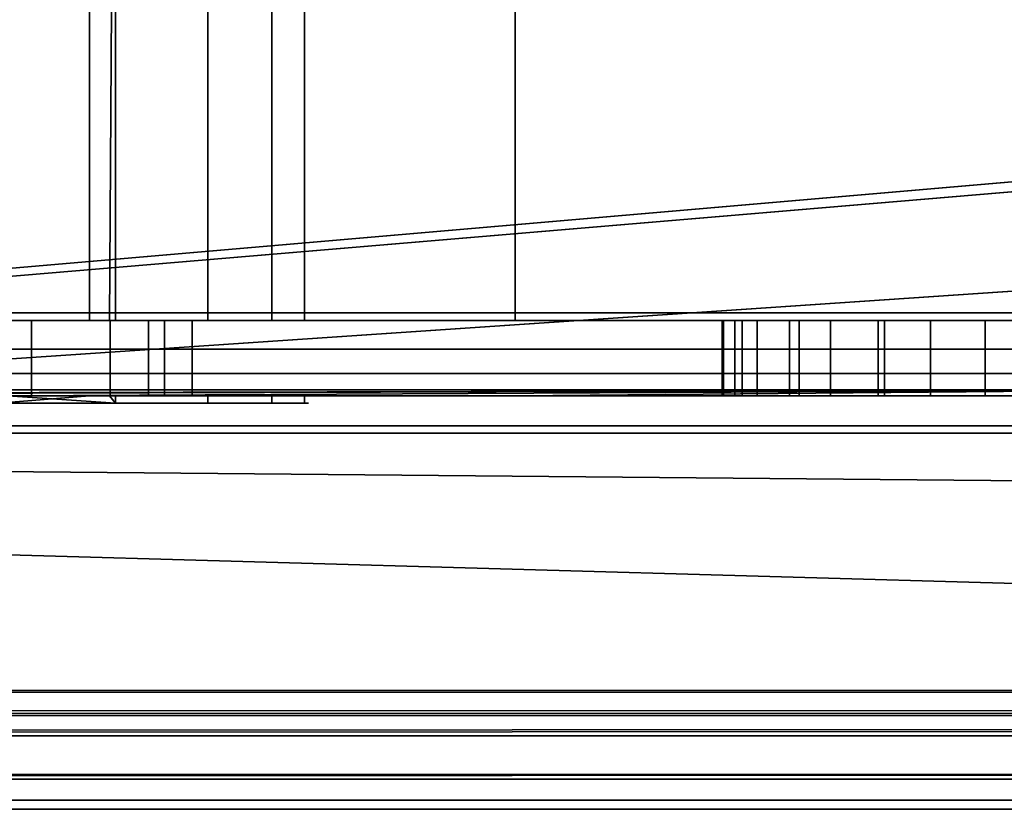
# Model space of a CAD drawing. Header units: millimetres. Extents: x -527 to 5177, y -116 to 161.
# Tile 715 of 1056: x 2640 to 2653, y -28 to -17. Entities that reach past the tile are written whole.
import ezdxf

# ---------------------------------------------------------------- set-up
doc = ezdxf.new("R2010")
doc.units = ezdxf.units.MM
doc.layers.add('151', color=7, linetype='Continuous', true_color=0xffffff)

# ---------------------------------------------------------------- blocks, each defined once
blk = doc.blocks.new('UG_SURFACE_191')
at = {"layer": '151', "color": 252, "linetype": 'Continuous', "lineweight": 35}
for points in [[(2656.1, -8.8, 1159), (2582.1, -8.8, 1159), (2582.1, -21.3, 1159), (2656.1, -21.3, 1159)], [(2582.1, -8.8, 1002), (2656.1, -8.8, 1002), (2656.1, -21.3, 1002), (2582.1, -21.3, 1002)], [(2646.85, -8.8, 1003), (2640.1, -8.8, 1003), (2640.1, -21.3, 1003), (2646.85, -21.3, 1003)], [(2640.1, -8.8, 1158), (2646.85, -8.8, 1158), (2646.85, -21.3, 1158), (2640.1, -21.3, 1158)], [(2640.1, -21.3, 1111.955), (2641.185, -21.3, 1110.75), (2641.185, -8.8, 1110.75), (2640.1, -8.8, 1111.955)], [(2641.451, -21.3, 1097.25), (2640.1, -21.3, 1096.269), (2640.1, -8.8, 1096.269), (2641.531, -8.8, 1097.309)], [(2641.185, -21.3, 1110.75), (2642.76, -21.3, 1109), (2642.76, -8.8, 1109), (2641.185, -8.8, 1110.75)], [(2641.531, -8.8, 1097.309), (2641.531, -21.3, 1097.309), (2641.451, -21.3, 1097.25)], [(2643.61, -8.8, 1100.91), (2643.61, -21.3, 1100.91), (2641.531, -21.3, 1097.309), (2641.531, -8.8, 1097.309)], [(2642.76, -8.8, 1109), (2642.76, -21.3, 1109), (2644.045, -21.3, 1105.045), (2644.045, -8.8, 1105.045)], [(2644.045, -8.8, 1105.045), (2644.045, -21.3, 1105.045), (2643.61, -21.3, 1100.91), (2643.61, -8.8, 1100.91)], [(2646.85, -21.3, 1003), (2655.686, -21.3, 1003), (2655.686, -8.8, 1003), (2646.85, -8.8, 1003)], [(2646.85, -8.8, 1158), (2655.686, -8.8, 1158), (2655.686, -21.3, 1158), (2646.85, -21.3, 1158)], [(2656.1, -21.3, 1159), (2582.1, -21.3, 1159), (2582.1, -21.683, 1158.924), (2656.069, -21.683, 1158.924)], [(2656.069, -21.683, 1002.076), (2582.1, -21.683, 1002.076), (2582.1, -21.3, 1002), (2656.1, -21.3, 1002)], [(2640.1, -21.3, 1037.918), (2640.416, -21.3, 1037.689), (2640.416, -22.3, 1037.689), (2640.1, -22.3, 1037.918)], [(2640.1, -22.3, 1026.238), (2641.463, -22.3, 1027.753), (2641.463, -21.3, 1027.753), (2640.1, -21.3, 1026.238)], [(2646.85, -21.3, 1014.25), (2640.1, -21.3, 1014.25), (2640.1, -21.3, 1026.238), (2641.463, -21.3, 1027.753)], [(2646.85, -21.3, 1090.5), (2640.1, -21.3, 1090.5), (2640.1, -21.3, 1096.269), (2641.451, -21.3, 1097.25)], [(2646.85, -21.3, 1110.75), (2641.185, -21.3, 1110.75), (2640.1, -21.3, 1111.955)], [(2640.1, -21.3, 1111.955), (2640.1, -21.3, 1129.75), (2646.85, -21.3, 1129.75), (2646.85, -21.3, 1110.75)], [(2640.416, -21.3, 1037.689), (2640.1, -21.3, 1037.918), (2640.1, -21.3, 1090.5), (2646.85, -21.3, 1090.5)], [(2646.85, -21.3, 1158), (2646.85, -21.3, 1129.75), (2640.1, -21.3, 1129.75), (2640.1, -21.3, 1158)], [(2646.85, -21.3, 1014.25), (2646.85, -21.3, 1003), (2640.1, -21.3, 1003), (2640.1, -21.3, 1014.25)], [(2641.969, -22.3, 1035), (2640.416, -22.3, 1037.689), (2640.416, -21.3, 1037.689), (2641.969, -21.3, 1035)], [(2646.85, -21.3, 1090.5), (2646.85, -21.3, 1035), (2641.969, -21.3, 1035), (2640.416, -21.3, 1037.689)], [(2642.76, -21.3, 1109), (2641.185, -21.3, 1110.75), (2646.85, -21.3, 1110.75)], [(2646.85, -21.3, 1097.25), (2641.451, -21.3, 1097.25), (2641.531, -21.3, 1097.309)], [(2641.451, -21.3, 1097.25), (2646.85, -21.3, 1097.25), (2646.85, -21.3, 1090.5)], [(2642.554, -22.3, 1031.115), (2642.554, -21.3, 1031.115), (2641.463, -21.3, 1027.753), (2641.463, -22.3, 1027.753)], [(2641.463, -21.3, 1027.753), (2642.554, -21.3, 1031.115), (2646.85, -21.3, 1035), (2646.85, -21.3, 1014.25)], [(2646.85, -21.3, 1097.25), (2641.531, -21.3, 1097.309), (2643.61, -21.3, 1100.91)], [(2641.969, -21.3, 1035), (2642.183, -21.3, 1034.629), (2642.183, -22.3, 1034.629), (2641.969, -22.3, 1035)], [(2642.183, -21.3, 1034.629), (2641.969, -21.3, 1035), (2646.85, -21.3, 1035)], [(2642.183, -22.3, 1034.629), (2642.183, -21.3, 1034.629), (2642.554, -21.3, 1031.115), (2642.554, -22.3, 1031.115)], [(2646.85, -21.3, 1035), (2642.554, -21.3, 1031.115), (2642.183, -21.3, 1034.629)], [(2646.85, -21.3, 1110.75), (2644.045, -21.3, 1105.045), (2642.76, -21.3, 1109)], [(2646.85, -21.3, 1110.75), (2646.85, -21.3, 1097.25), (2643.61, -21.3, 1100.91), (2644.045, -21.3, 1105.045)], [(2646.85, -21.3, 1014.25), (2651.761, -21.3, 1020.766), (2653.1, -21.3, 1020.5)], [(2653.1, -21.3, 1020.5), (2654.439, -21.3, 1020.766), (2659.85, -21.3, 1014.25), (2646.85, -21.3, 1014.25)], [(2646.85, -21.3, 1014.25), (2649.866, -21.3, 1022.661), (2650.625, -21.3, 1021.525)], [(2650.625, -21.3, 1021.525), (2651.761, -21.3, 1020.766), (2646.85, -21.3, 1014.25)], [(2646.85, -21.3, 1014.25), (2646.85, -21.3, 1035), (2649.6, -21.3, 1026), (2649.6, -21.3, 1024)], [(2646.85, -21.3, 1035), (2649.866, -21.3, 1027.339), (2649.6, -21.3, 1026)], [(2646.85, -21.3, 1035), (2653.1, -21.3, 1029.5), (2651.761, -21.3, 1029.234)], [(2649.6, -21.3, 1024), (2649.866, -21.3, 1022.661), (2646.85, -21.3, 1014.25)], [(2651.761, -21.3, 1029.234), (2650.625, -21.3, 1028.475), (2646.85, -21.3, 1035)], [(2650.625, -21.3, 1028.475), (2649.866, -21.3, 1027.339), (2646.85, -21.3, 1035)], [(2646.85, -21.3, 1097.25), (2650.069, -21.3, 1102.25), (2651.043, -21.3, 1101.168)], [(2659.85, -21.3, 1097.25), (2646.85, -21.3, 1097.25), (2652.372, -21.3, 1100.577), (2653.828, -21.3, 1100.577)], [(2646.85, -21.3, 1097.25), (2649.619, -21.3, 1103.634), (2650.069, -21.3, 1102.25)], [(2651.043, -21.3, 1101.168), (2652.372, -21.3, 1100.577), (2646.85, -21.3, 1097.25)], [(2646.85, -21.3, 1110.75), (2650.499, -21.3, 1106.342), (2649.771, -21.3, 1105.082)], [(2646.85, -21.3, 1110.75), (2653.1, -21.3, 1107.5), (2651.676, -21.3, 1107.197)], [(2651.676, -21.3, 1107.197), (2650.499, -21.3, 1106.342), (2646.85, -21.3, 1110.75)], [(2649.771, -21.3, 1105.082), (2649.619, -21.3, 1103.634), (2646.85, -21.3, 1097.25), (2646.85, -21.3, 1110.75)], [(2646.85, -21.3, 1129.75), (2646.85, -21.3, 1158), (2655.686, -21.3, 1158), (2659.85, -21.3, 1153.836)], [(2646.85, -21.3, 1014.25), (2659.85, -21.3, 1014.25), (2659.85, -21.3, 1007.164), (2655.686, -21.3, 1003)], [(2655.686, -21.3, 1003), (2646.85, -21.3, 1003), (2646.85, -21.3, 1014.25)], [(2659.85, -21.3, 1153.836), (2659.85, -21.3, 1129.75), (2646.85, -21.3, 1129.75)], [(2659.85, -21.3, 1129.75), (2659.85, -21.3, 1110.75), (2646.85, -21.3, 1110.75), (2646.85, -21.3, 1129.75)], [(2654.524, -21.3, 1107.197), (2653.1, -21.3, 1107.5), (2646.85, -21.3, 1110.75), (2659.85, -21.3, 1110.75)], [(2659.85, -21.3, 1097.25), (2659.85, -21.3, 1090.5), (2646.85, -21.3, 1090.5), (2646.85, -21.3, 1097.25)], [(2659.85, -21.3, 1090.5), (2659.85, -21.3, 1035), (2646.85, -21.3, 1035), (2646.85, -21.3, 1090.5)], [(2654.439, -21.3, 1029.234), (2653.1, -21.3, 1029.5), (2646.85, -21.3, 1035), (2659.85, -21.3, 1035)], [(2649.6, -22.3, 1026), (2649.6, -21.3, 1026), (2649.866, -21.3, 1027.339), (2649.866, -22.3, 1027.339)], [(2649.6, -21.3, 1024), (2649.6, -21.3, 1026), (2649.6, -22.3, 1026), (2649.6, -22.3, 1024)], [(2649.866, -22.3, 1022.661), (2649.866, -21.3, 1022.661), (2649.6, -21.3, 1024), (2649.6, -22.3, 1024)], [(2649.619, -22.3, 1103.634), (2649.619, -21.3, 1103.634), (2649.771, -21.3, 1105.082), (2649.771, -22.3, 1105.082)], [(2650.069, -22.3, 1102.25), (2650.069, -21.3, 1102.25), (2649.619, -21.3, 1103.634), (2649.619, -22.3, 1103.634)], [(2649.771, -22.3, 1105.082), (2649.771, -21.3, 1105.082), (2650.499, -21.3, 1106.342), (2650.499, -22.3, 1106.342)], [(2649.866, -22.3, 1027.339), (2649.866, -21.3, 1027.339), (2650.625, -21.3, 1028.475), (2650.625, -22.3, 1028.475)], [(2650.625, -22.3, 1021.525), (2650.625, -21.3, 1021.525), (2649.866, -21.3, 1022.661), (2649.866, -22.3, 1022.661)], [(2651.043, -22.3, 1101.168), (2651.043, -21.3, 1101.168), (2650.069, -21.3, 1102.25), (2650.069, -22.3, 1102.25)], [(2650.499, -22.3, 1106.342), (2650.499, -21.3, 1106.342), (2651.676, -21.3, 1107.197), (2651.676, -22.3, 1107.197)], [(2650.625, -22.3, 1028.475), (2650.625, -21.3, 1028.475), (2651.761, -21.3, 1029.234), (2651.761, -22.3, 1029.234)], [(2651.761, -22.3, 1020.766), (2651.761, -21.3, 1020.766), (2650.625, -21.3, 1021.525), (2650.625, -22.3, 1021.525)], [(2652.372, -22.3, 1100.577), (2652.372, -21.3, 1100.577), (2651.043, -21.3, 1101.168), (2651.043, -22.3, 1101.168)], [(2651.676, -22.3, 1107.197), (2651.676, -21.3, 1107.197), (2653.1, -21.3, 1107.5), (2653.1, -22.3, 1107.5)], [(2651.761, -22.3, 1029.234), (2651.761, -21.3, 1029.234), (2653.1, -21.3, 1029.5), (2653.1, -22.3, 1029.5)], [(2653.1, -22.3, 1020.5), (2653.1, -21.3, 1020.5), (2651.761, -21.3, 1020.766), (2651.761, -22.3, 1020.766)], [(2653.828, -22.3, 1100.577), (2653.828, -21.3, 1100.577), (2652.372, -21.3, 1100.577), (2652.372, -22.3, 1100.577)], [(2653.1, -22.3, 1107.5), (2653.1, -21.3, 1107.5), (2654.524, -21.3, 1107.197), (2654.524, -22.3, 1107.197)], [(2653.1, -22.3, 1029.5), (2653.1, -21.3, 1029.5), (2654.439, -21.3, 1029.234), (2654.439, -22.3, 1029.234)], [(2654.439, -22.3, 1020.766), (2654.439, -21.3, 1020.766), (2653.1, -21.3, 1020.5), (2653.1, -22.3, 1020.5)], [(2656.069, -21.683, 1158.924), (2582.1, -21.683, 1158.924), (2582.1, -22.007, 1158.707), (2655.979, -22.007, 1158.707)], [(2655.979, -22.007, 1002.293), (2582.1, -22.007, 1002.293), (2582.1, -21.683, 1002.076), (2656.069, -21.683, 1002.076)], [(2655.979, -22.007, 1158.707), (2582.1, -22.007, 1158.707), (2582.1, -22.224, 1158.383), (2655.844, -22.224, 1158.383)], [(2655.844, -22.224, 1002.617), (2582.1, -22.224, 1002.617), (2582.1, -22.007, 1002.293), (2655.979, -22.007, 1002.293)], [(2655.844, -22.224, 1158.383), (2582.1, -22.224, 1158.383), (2582.1, -22.3, 1158), (2621.35, -22.3, 1158)], [(2582.1, -22.224, 1002.617), (2655.844, -22.224, 1002.617), (2628.1, -22.3, 1003), (2624.85, -22.3, 1003)], [(2655.844, -22.224, 1158.383), (2621.35, -22.3, 1158), (2624.85, -22.3, 1158)], [(2655.844, -22.224, 1158.383), (2624.85, -22.3, 1158), (2628.1, -22.3, 1158)], [(2628.1, -22.3, 1158), (2640.1, -22.3, 1158), (2655.844, -22.224, 1158.383)], [(2655.844, -22.224, 1002.617), (2640.1, -22.3, 1003), (2628.1, -22.3, 1003)], [(2655.844, -22.224, 1158.383), (2640.1, -22.3, 1158), (2646.85, -22.3, 1158)], [(2646.85, -22.3, 1003), (2640.1, -22.3, 1003), (2655.844, -22.224, 1002.617)], [(2646.85, -22.3, 1158), (2655.686, -22.3, 1158), (2655.844, -22.224, 1158.383)], [(2655.844, -22.224, 1002.617), (2655.686, -22.3, 1003), (2646.85, -22.3, 1003)], [(2641.531, -22.4, 1097.309), (2638.167, -22.4, 1094.864), (2638.167, -22.3, 1094.864), (2640.1, -22.3, 1096.269)], [(2639.978, -22.4, 1112.09), (2642.76, -22.4, 1109), (2642.76, -22.3, 1109), (2641.185, -22.3, 1110.75)], [(2641.185, -22.3, 1110.75), (2640.1, -22.3, 1111.955), (2639.978, -22.4, 1112.09)], [(2646.85, -22.3, 1090.5), (2640.1, -22.3, 1090.5), (2640.1, -22.3, 1037.918), (2640.416, -22.3, 1037.689)], [(2646.85, -22.3, 1110.75), (2646.85, -22.3, 1129.75), (2640.1, -22.3, 1129.75), (2640.1, -22.3, 1111.955)], [(2641.451, -22.3, 1097.25), (2640.1, -22.3, 1096.269), (2640.1, -22.3, 1090.5), (2646.85, -22.3, 1090.5)], [(2640.1, -22.3, 1111.955), (2641.185, -22.3, 1110.75), (2646.85, -22.3, 1110.75)], [(2641.463, -22.3, 1027.753), (2640.1, -22.3, 1026.238), (2640.1, -22.3, 1014.25), (2646.85, -22.3, 1014.25)], [(2640.1, -22.3, 1158), (2640.1, -22.3, 1129.75), (2646.85, -22.3, 1129.75), (2646.85, -22.3, 1158)], [(2640.1, -22.3, 1014.25), (2640.1, -22.3, 1003), (2646.85, -22.3, 1003), (2646.85, -22.3, 1014.25)], [(2640.1, -22.3, 1096.269), (2641.451, -22.3, 1097.25), (2641.531, -22.4, 1097.309)], [(2640.416, -22.3, 1037.689), (2641.969, -22.3, 1035), (2646.85, -22.3, 1035), (2646.85, -22.3, 1090.5)], [(2646.85, -22.3, 1110.75), (2641.185, -22.3, 1110.75), (2642.76, -22.3, 1109)], [(2646.85, -22.3, 1090.5), (2646.85, -22.3, 1097.25), (2641.451, -22.3, 1097.25)], [(2641.531, -22.3, 1097.309), (2641.451, -22.3, 1097.25), (2646.85, -22.3, 1097.25)], [(2641.451, -22.3, 1097.25), (2641.531, -22.3, 1097.309), (2641.531, -22.4, 1097.309)], [(2646.85, -22.3, 1014.25), (2646.85, -22.3, 1035), (2642.554, -22.3, 1031.115), (2641.463, -22.3, 1027.753)], [(2643.61, -22.3, 1100.91), (2641.531, -22.3, 1097.309), (2646.85, -22.3, 1097.25)], [(2643.61, -22.3, 1100.91), (2643.61, -22.4, 1100.91), (2641.531, -22.4, 1097.309), (2641.531, -22.3, 1097.309)], [(2646.85, -22.3, 1035), (2641.969, -22.3, 1035), (2642.183, -22.3, 1034.629)], [(2642.183, -22.3, 1034.629), (2642.554, -22.3, 1031.115), (2646.85, -22.3, 1035)], [(2642.76, -22.3, 1109), (2644.045, -22.3, 1105.045), (2646.85, -22.3, 1110.75)], [(2642.76, -22.3, 1109), (2642.76, -22.4, 1109), (2644.045, -22.4, 1105.045), (2644.045, -22.3, 1105.045)], [(2644.045, -22.3, 1105.045), (2643.61, -22.3, 1100.91), (2646.85, -22.3, 1097.25), (2646.85, -22.3, 1110.75)], [(2644.045, -22.3, 1105.045), (2644.045, -22.4, 1105.045), (2643.61, -22.4, 1100.91), (2643.61, -22.3, 1100.91)], [(2659.85, -22.3, 1035), (2646.85, -22.3, 1035), (2653.1, -22.3, 1029.5), (2654.439, -22.3, 1029.234)], [(2646.85, -22.3, 1035), (2650.625, -22.3, 1028.475), (2651.761, -22.3, 1029.234)], [(2646.85, -22.3, 1035), (2649.866, -22.3, 1027.339), (2650.625, -22.3, 1028.475)], [(2651.761, -22.3, 1029.234), (2653.1, -22.3, 1029.5), (2646.85, -22.3, 1035)], [(2646.85, -22.3, 1035), (2646.85, -22.3, 1014.25), (2649.6, -22.3, 1024), (2649.6, -22.3, 1026)], [(2646.85, -22.3, 1014.25), (2649.866, -22.3, 1022.661), (2649.6, -22.3, 1024)], [(2646.85, -22.3, 1014.25), (2651.761, -22.3, 1020.766), (2650.625, -22.3, 1021.525)], [(2649.6, -22.3, 1026), (2649.866, -22.3, 1027.339), (2646.85, -22.3, 1035)], [(2646.85, -22.3, 1014.25), (2653.1, -22.3, 1020.5), (2651.761, -22.3, 1020.766)], [(2650.625, -22.3, 1021.525), (2649.866, -22.3, 1022.661), (2646.85, -22.3, 1014.25)], [(2659.85, -22.3, 1110.75), (2646.85, -22.3, 1110.75), (2653.1, -22.3, 1107.5), (2654.524, -22.3, 1107.197)], [(2646.85, -22.3, 1110.75), (2650.499, -22.3, 1106.342), (2651.676, -22.3, 1107.197)], [(2646.85, -22.3, 1110.75), (2646.85, -22.3, 1097.25), (2649.619, -22.3, 1103.634), (2649.771, -22.3, 1105.082)], [(2649.771, -22.3, 1105.082), (2650.499, -22.3, 1106.342), (2646.85, -22.3, 1110.75)], [(2646.85, -22.3, 1097.25), (2652.372, -22.3, 1100.577), (2651.043, -22.3, 1101.168)], [(2651.676, -22.3, 1107.197), (2653.1, -22.3, 1107.5), (2646.85, -22.3, 1110.75)], [(2651.043, -22.3, 1101.168), (2650.069, -22.3, 1102.25), (2646.85, -22.3, 1097.25)], [(2646.85, -22.3, 1097.25), (2659.85, -22.3, 1097.25), (2653.828, -22.3, 1100.577), (2652.372, -22.3, 1100.577)], [(2650.069, -22.3, 1102.25), (2649.619, -22.3, 1103.634), (2646.85, -22.3, 1097.25)], [(2646.85, -22.3, 1014.25), (2646.85, -22.3, 1003), (2655.686, -22.3, 1003)], [(2646.85, -22.3, 1129.75), (2659.85, -22.3, 1129.75), (2659.85, -22.3, 1153.836), (2655.686, -22.3, 1158)], [(2655.686, -22.3, 1158), (2646.85, -22.3, 1158), (2646.85, -22.3, 1129.75)], [(2655.686, -22.3, 1003), (2659.85, -22.3, 1007.164), (2659.85, -22.3, 1014.25), (2646.85, -22.3, 1014.25)], [(2646.85, -22.3, 1129.75), (2646.85, -22.3, 1110.75), (2659.85, -22.3, 1110.75), (2659.85, -22.3, 1129.75)], [(2646.85, -22.3, 1097.25), (2646.85, -22.3, 1090.5), (2659.85, -22.3, 1090.5), (2659.85, -22.3, 1097.25)], [(2646.85, -22.3, 1090.5), (2646.85, -22.3, 1035), (2659.85, -22.3, 1035), (2659.85, -22.3, 1090.5)], [(2654.439, -22.3, 1020.766), (2653.1, -22.3, 1020.5), (2646.85, -22.3, 1014.25), (2659.85, -22.3, 1014.25)], [(2634.1, -22.4, 1094), (2638.167, -22.4, 1094.864), (2641.531, -22.4, 1097.309), (2638.1, -22.4, 1100)], [(2638.1, -22.4, 1100), (2641.531, -22.4, 1097.309), (2643.61, -22.4, 1100.91)], [(2643.61, -22.4, 1100.91), (2644.045, -22.4, 1105.045), (2638.1, -22.4, 1108), (2638.1, -22.4, 1100)], [(2644.045, -22.4, 1105.045), (2642.76, -22.4, 1109), (2638.1, -22.4, 1108)], [(2642.76, -22.4, 1109), (2639.978, -22.4, 1112.09), (2638.1, -22.4, 1108)]]:
    blk.add_3dface(points, dxfattribs=at)
blk = doc.blocks.new('UG_SURFACE_192')
at = {"layer": '151', "color": 35, "linetype": 'Continuous', "lineweight": 35}
for points in [[(2583, 7.5, 2013), (2583, -22.8, 2013), (3417, -22.8, 2013), (3417, 7.5, 2013)], [(2583, -22.8), (2583, -14.3), (3417, -14.3), (3421, -30.3)], [(3417, -22.8, 2017), (2579, -22.8, 2017), (2579, -30.3, 2017), (3421, -30.3, 2017)], [(2579, -22.8, 2017), (3417, -22.8, 2017), (3417, -22.8, 2013), (2583, -22.8, 2013)], [(3434, -46.9), (2579, -30.3), (2579, -22.8), (2583, -22.8)], [(3434, -46.9), (2583, -22.8), (3421, -30.3)]]:
    blk.add_3dface(points, dxfattribs=at)
blk = doc.blocks.new('UG_SURFACE_203')
at = {"layer": '151', "color": 18, "linetype": 'Continuous', "lineweight": 35}
for points in [[(2583, -4.2, 2013), (3417, -4.2, 2013), (3417, -21.2, 2013), (2583, -21.2, 2013)], [(2583, -22.7, 2017), (3417, -22.7, 2017), (3417, -14.306, 2017), (2583, -14.306, 2017)], [(2583, -21.2, 2013.2), (3417, -21.2, 2013.2), (3417, -22.7, 2013.2), (2583, -22.7, 2013.2)], [(2583, -21.2, 2013), (3417, -21.2, 2013), (3417, -21.2, 2013.2), (2583, -21.2, 2013.2)], [(2583, -22.7, 2013.2), (3417, -22.7, 2013.2), (3417, -22.7, 2017), (2583, -22.7, 2017)]]:
    blk.add_3dface(points, dxfattribs=at)
blk = doc.blocks.new('UG_SURFACE_214')
at = {"layer": '151', "color": 252, "linetype": 'Continuous', "lineweight": 35}
for points in [[(2573.5, 74.62, 2021.75), (2573.5, -26.22, 2021.75), (2741.5, 26.8, 2021.75), (2741.5, 28.8, 2021.75)], [(2575, -26.22, 2020.25), (2575, 74.62, 2020.25), (2741.5, 28.8, 2020.25), (2741.5, 26.8, 2020.25)], [(2921.833, 26.8, 2020.25), (3190.167, 28.8, 2020.25), (3190.167, 26.8, 2020.25), (2575, -26.22, 2020.25)], [(2753.5, 26.8, 2020.25), (2909.833, 28.8, 2020.25), (2909.833, 26.8, 2020.25), (2575, -26.22, 2020.25)], [(2573.5, -26.22, 2021.75), (3426.5, -26.22, 2021.75), (2753.5, 26.8, 2021.75), (2741.5, 26.8, 2021.75)], [(2575, -26.22, 2020.25), (3190.167, 26.8, 2020.25), (3202.167, 26.8, 2020.25)], [(3425, -26.22, 2020.25), (2575, -26.22, 2020.25), (3358.5, 26.8, 2020.25), (3370.5, 26.8, 2020.25)], [(3202.167, 26.8, 2020.25), (3358.5, 26.8, 2020.25), (2575, -26.22, 2020.25)], [(2575, -26.22, 2020.25), (2909.833, 26.8, 2020.25), (2921.833, 26.8, 2020.25)], [(2575, -26.22, 2020.25), (2741.5, 26.8, 2020.25), (2753.5, 26.8, 2020.25)], [(2520, -9.3, 2075.25), (2520, -26.22, 2075.25), (3480, -26.22, 2075.25), (3480, -9.3, 2075.25)], [(2521.5, -9.3, 2073.75), (3478.5, -9.3, 2073.75), (3478.5, -26.22, 2073.75), (2521.5, -26.22, 2073.75)], [(3480, -26.22, 2075.25), (2520, -26.22, 2075.25), (2520.059, -26.821, 2075.191)], [(3479.941, -26.821, 2075.191), (3480, -26.22, 2075.25), (2520.059, -26.821, 2075.191)], [(2521.53, -26.528, 2073.72), (2521.5, -26.22, 2073.75), (3478.5, -26.22, 2073.75)], [(2521.53, -26.528, 2073.72), (3478.5, -26.22, 2073.75), (3478.47, -26.528, 2073.72)], [(3426.53, -26.528, 2021.78), (2573.5, -26.22, 2021.75), (2573.47, -26.528, 2021.78)], [(3426.53, -26.528, 2021.78), (3426.5, -26.22, 2021.75), (2573.5, -26.22, 2021.75)], [(2574.941, -26.821, 2020.309), (3425, -26.22, 2020.25), (3425.059, -26.821, 2020.309)], [(2574.941, -26.821, 2020.309), (2575, -26.22, 2020.25), (3425, -26.22, 2020.25)], [(3478.47, -26.528, 2073.72), (3478.38, -26.825, 2073.63), (2521.62, -26.825, 2073.63), (2521.53, -26.528, 2073.72)], [(2573.47, -26.528, 2021.78), (2573.38, -26.825, 2021.87), (3426.62, -26.825, 2021.87)], [(2573.47, -26.528, 2021.78), (3426.62, -26.825, 2021.87), (3426.53, -26.528, 2021.78)], [(2520.059, -26.821, 2075.191), (2520.234, -27.399, 2075.016), (3479.766, -27.399, 2075.016), (3479.941, -26.821, 2075.191)], [(3478.037, -27.337, 2073.287), (2521.963, -27.337, 2073.287), (2521.62, -26.825, 2073.63), (3478.38, -26.825, 2073.63)], [(3426.62, -26.825, 2021.87), (2573.38, -26.825, 2021.87), (2573.037, -27.337, 2022.213), (3426.963, -27.337, 2022.213)], [(3425.059, -26.821, 2020.309), (2574.765, -27.399, 2020.484), (2574.941, -26.821, 2020.309)], [(3425.059, -26.821, 2020.309), (3425.235, -27.399, 2020.484), (2574.765, -27.399, 2020.484)], [(3477.525, -27.68, 2072.775), (2522.475, -27.68, 2072.775), (2521.963, -27.337, 2073.287), (3478.037, -27.337, 2073.287)], [(3426.963, -27.337, 2022.213), (2573.037, -27.337, 2022.213), (2572.525, -27.68, 2022.725), (3427.475, -27.68, 2022.725)], [(3479.766, -27.399, 2075.016), (2520.234, -27.399, 2075.016), (2520.902, -28.398, 2074.348), (3479.098, -28.398, 2074.348)], [(3425.902, -28.398, 2021.152), (2574.098, -28.398, 2021.152), (2574.765, -27.399, 2020.484), (3425.235, -27.399, 2020.484)], [(3476.92, -27.8, 2072.17), (2523.08, -27.8, 2072.17), (2522.475, -27.68, 2072.775), (3477.525, -27.68, 2072.775)], [(3427.475, -27.68, 2022.725), (2572.525, -27.68, 2022.725), (2571.92, -27.8, 2023.33), (3428.08, -27.8, 2023.33)], [(2523.08, -27.8, 2072.17), (3476.92, -27.8, 2072.17), (3428.08, -27.8, 2023.33), (2571.92, -27.8, 2023.33)]]:
    blk.add_3dface(points, dxfattribs=at)

msp = doc.modelspace()

# ---------------------------------------------------------------- linework, layer by layer
at = {"layer": '151', "color": 251, "linetype": 'Continuous', "lineweight": -3, "true_color": 0x636466}
for p, q in [((3417, -21.2, 2013.2), (2583, -21.2, 2013.2)), ((3417, -21.2, 2013), (2583, -21.2, 2013)), ((2655.686, -21.3, 1158), (2582.1, -21.3, 1158)), ((2656.1, -21.3, 1002), (2582.1, -21.3, 1002)), ((2655.686, -21.3, 1003), (2582.1, -21.3, 1003)), ((2582.1, -21.3, 1159), (2656.1, -21.3, 1159)), ((2649.6, -22.3, 1024), (2649.6, -21.3, 1024)), ((2649.6, -21.3, 1024), (2649.6, -21.3, 1026)), ((2649.6, -22.3, 1026), (2649.6, -21.3, 1026)), ((2582.1, -22.3, 1003), (2655.686, -22.3, 1003)), ((2655.686, -22.3, 1158), (2582.1, -22.3, 1158)), ((2649.6, -22.3, 1024), (2649.6, -22.3, 1026)), ((3417, -22.7, 2013.2), (2583, -22.7, 2013.2)), ((3417, -22.7, 2017), (2583, -22.7, 2017)), ((2579, -22.8, 2017), (3417, -22.8, 2017)), ((2583, -22.8, 2013), (3417, -22.8, 2013)), ((3480, -26.22, 2075.25), (2520, -26.22, 2075.25)), ((3478.5, -26.22, 2073.75), (2521.5, -26.22, 2073.75)), ((3426.5, -26.22, 2021.75), (2573.5, -26.22, 2021.75)), ((3425, -26.22, 2020.25), (2575, -26.22, 2020.25))]:
    msp.add_line(p, q, dxfattribs=at)
at = {"layer": '151', "color": 251, "linetype": 'Continuous', "lineweight": -3, "true_color": 0x636466, "extrusion": (0, -1, 6.93889e-16)}
for centre in [(2634.1, 1104, 21.3), (2634.1, 1104, 22.3), (2634.1, 1104, 22.3)]:
    msp.add_circle(centre, 10, dxfattribs=at)
at = {"layer": '151', "color": 251, "linetype": 'Continuous', "lineweight": -3, "true_color": 0x636466, "extrusion": (0, 1, -4.0817e-16)}
for centre in [(-2653.1, 1104, -21.3), (-2653.1, 1104, -22.3)]:
    msp.add_circle(centre, 3.5, dxfattribs=at)
at = {"layer": '151', "color": 251, "linetype": 'Continuous', "lineweight": -3, "true_color": 0x636466, "extrusion": (0, -1, 0)}
msp.add_circle((2634.1, 1104, 22.4), 10, dxfattribs=at)
at = {"layer": '151', "color": 251, "linetype": 'Continuous', "lineweight": -3, "true_color": 0x636466, "extrusion": (0, 1, -4.0817e-16)}
for centre, radius, start, end in [((-2634.1, 1032, -21.3), 8.5, 306.0319, 233.9681), ((-2653.1, 1026, -21.3), 3.5, 0, 180), ((-2653.1, 1024, -21.3), 3.5, 180, 0), ((-2634.1, 1032, -22.3), 8.5, 306.0319, 233.9681), ((-2653.1, 1026, -22.3), 3.5, 0, 180), ((-2653.1, 1024, -22.3), 3.5, 180, 0), ((-2653.1, 1026, -22.3), 3.5, 0, 180)]:
    msp.add_arc(centre, radius, start, end, dxfattribs=at)

# ---------------------------------------------------------------- block references
at = {"layer": '151', "color": 251, "linetype": 'Continuous', "lineweight": -3, "true_color": 0x636466}
for name in ['UG_SURFACE_214', 'UG_SURFACE_192', 'UG_SURFACE_203', 'UG_SURFACE_191']:
    msp.add_blockref(name, (0, 0), dxfattribs=at)

doc.saveas('drawing.dxf')
